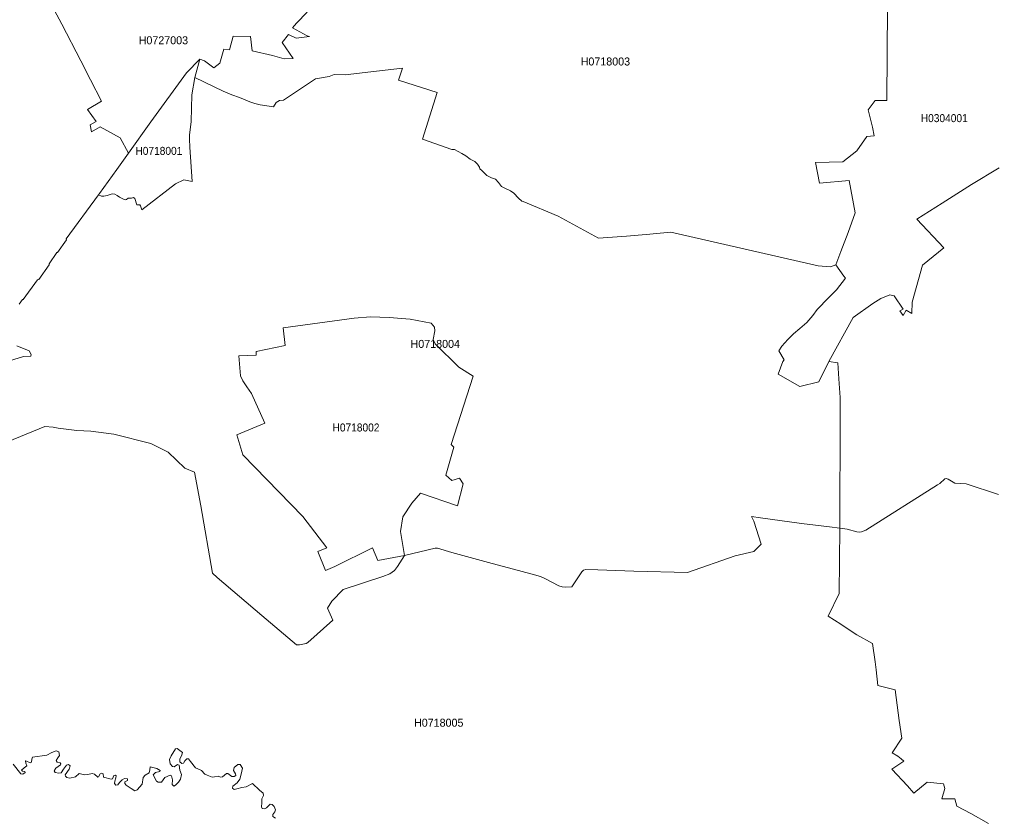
# Model space of a CAD drawing. Extents: x 369010 to 739155, y 6377141 to 6616555.
# Drawn here: x 533199 to 545403, y 6569293 to 6579267 of the extents above; entities that cross this region are included whole.
import ezdxf
from ezdxf.enums import TextEntityAlignment as Align

# ---------------------------------------------------------------- set-up
doc = ezdxf.new("R2010")
doc.units = 0
doc.header["$LTSCALE"] = 40
doc.layers.add('1', color=7, linetype='Continuous', lineweight=13)
doc.layers.add('2', color=7, linetype='Continuous')

msp = doc.modelspace()

# ---------------------------------------------------------------- linework, layer by layer
at = {"layer": '1'}
for points in [[(534412.75, 6577393.71), (534558.23, 6577595.62), (534454.13, 6577789.76), (534206.7, 6577924.64), (534097.63, 6577864.07), (534080.42, 6577950.63), (534154.73, 6577993.99), (534049.3, 6578141.12), (534223.91, 6578246.72), (534087.2, 6578513.67), (533964.73, 6578751.01), (533726.07, 6579209.78), (533570.5, 6579505.7)], [(533570.5, 6579505.7), (533726.07, 6579209.78), (533964.73, 6578751.01), (534087.2, 6578513.67), (534223.91, 6578246.72), (534049.3, 6578141.12), (534154.73, 6577993.99), (534080.42, 6577950.63), (534097.63, 6577864.07), (534206.7, 6577924.64), (534454.13, 6577789.76), (534558.23, 6577595.62), (534839.75, 6577986.71), (535282.8, 6578600.73), (535449.63, 6578770.37), (535452.28, 6578769.38), (535510.04, 6578748.85), (535627.88, 6578664.12), (535702.52, 6578719.39), (535752.34, 6578897.64), (535823.34, 6578887.55), (535866.04, 6579058.02), (536083.84, 6579055.86), (536105.36, 6578876.62), (536360.24, 6578817.04), (536506.21, 6578775.17), (536615.44, 6578779.47), (536477.74, 6578979.07), (536560.83, 6579079.7), (536653.84, 6579035.67), (536821, 6579054.21), (536790.71, 6579064.64), (536608.49, 6579163.77), (536657.98, 6579220.21), (536793.03, 6579357.41)], [(536793.03, 6579357.41), (536657.98, 6579220.21), (536608.49, 6579163.77), (536790.71, 6579064.64), (536821, 6579054.21), (536653.84, 6579035.67), (536560.83, 6579079.7), (536477.74, 6578979.07), (536615.44, 6578779.47), (536506.21, 6578775.17), (536360.24, 6578817.04), (536105.36, 6578876.62), (536083.84, 6579055.86), (535866.04, 6579058.02), (535823.34, 6578887.55), (535752.34, 6578897.64), (535702.52, 6578719.39), (535627.88, 6578664.12), (535510.04, 6578748.85), (535452.28, 6578769.38), (535389.89, 6578543.46), (535742.91, 6578372.83), (535850.65, 6578323.84), (535948.63, 6578292.39), (536074.24, 6578239.43), (536136.97, 6578215.93), (536205.49, 6578202.19), (536369.5, 6578176.38), (536404.76, 6578231.16), (536447.95, 6578254.83), (536496.94, 6578258.63), (536894.98, 6578523.44), (537068.92, 6578554.88), (537129.83, 6578580.37), (537267.03, 6578576.4), (537588.61, 6578611.65), (537982.67, 6578656.83), (537933.68, 6578509.7), (538415.13, 6578352.8), (538230.93, 6577770.39), (538599.5, 6577642.79), (538632.77, 6577642.79), (538722.14, 6577590.49), (538775.1, 6577565), (538828.07, 6577521.81), (538885, 6577492.35), (538920.25, 6577459.08), (538945.74, 6577421.84), (538947.72, 6577400.33), (538975.2, 6577378.65), (538996.71, 6577359.12), (539035.94, 6577317.91), (539094.69, 6577286.46), (539143.68, 6577270.74), (539182.91, 6577229.69), (539220.14, 6577178.55), (539269.3, 6577155.05), (539333.85, 6577125.76), (539373.07, 6577098.28), (539431.99, 6577035.39), (539473.2, 6576996.17), (539488.76, 6576992.36), (539926.85, 6576806.83), (540156.23, 6576685.19), (540432.63, 6576532.26), (540779.69, 6576557.75), (541028.77, 6576581.25), (541333.8, 6576608.72), (543175.86, 6576189.5), (543329.44, 6576177.25), (543397.3, 6576201.25), (543460.19, 6576367.42), (543551.05, 6576606.41), (543637.94, 6576848.87), (543563.13, 6577255.18), (543190.42, 6577220.43), (543140.44, 6577480.93), (543484.35, 6577487.38), (543657.47, 6577625.58), (543783.25, 6577806.31), (543876.76, 6577812.27), (543852.77, 6577923.16), (543801.63, 6578137.81), (543888.52, 6578253.5), (544033.5, 6578256.48), (544040.78, 6579424.61)], [(544040.78, 6579424.61), (544033.5, 6578256.48), (543888.52, 6578253.5), (543801.63, 6578137.81), (543852.77, 6577923.16), (543876.76, 6577812.27), (543783.25, 6577806.31), (543657.47, 6577625.58), (543484.35, 6577487.38), (543140.44, 6577480.93), (543190.42, 6577220.43), (543563.13, 6577255.18), (543637.94, 6576848.87), (543551.05, 6576606.41), (543460.19, 6576367.42), (543397.3, 6576201.25), (543494.62, 6576058.75), (543518.45, 6576032.77), (543403.09, 6575889.28), (543302.8, 6575788.32), (543164.77, 6575643.01), (543109.82, 6575566.87), (543032.69, 6575480.81), (542944.65, 6575404.02), (542867.85, 6575336.66), (542797.68, 6575266.48), (542722.71, 6575182.57), (542682.82, 6575124.15), (542750.18, 6575013.1), (542734.29, 6574992.08), (542677.69, 6574833.2), (542944.81, 6574679.11), (543182.97, 6574736.54), (543307.6, 6574993.24), (543307.6, 6574993.24), (543614.11, 6575543.7), (543858.56, 6575716.32), (543956.7, 6575779.55), (544070.24, 6575825.39), (544124.69, 6575812.32), (544236.07, 6575646.32), (544196.68, 6575626.79), (544238.23, 6575567.87), (544275.3, 6575633.24), (544347.29, 6575594.02), (544348.45, 6575734.86), (544479.36, 6576197.61), (544746.16, 6576413.1), (544409.69, 6576772.9), (544726.13, 6576971.51), (545090.57, 6577205.2), (545435.98, 6577413.57)], [(540223.1, 6572364.21), (540245.11, 6572382.25), (540274.9, 6572392.67), (540424.19, 6572387.21), (540873.86, 6572373.64), (541544.32, 6572356.26), (542137.81, 6572562.48), (542371.17, 6572617.26), (542463.53, 6572709.12), (542371.84, 6572995.11), (542340.72, 6573053.37), (542453.93, 6573037.97), (542967.65, 6572967.47), (543318.52, 6572926.26), (543445.46, 6572907.89), (543445.63, 6572924.11), (543449.1, 6574310.86), (543451.42, 6574543.4), (543434.54, 6574776.76), (543421.79, 6574977.18), (543307.6, 6574993.24), (543307.6, 6574993.24), (543182.97, 6574736.54), (542944.81, 6574679.11), (542677.69, 6574833.2), (542734.29, 6574992.08), (542750.18, 6575013.1), (542682.82, 6575124.15), (542722.71, 6575182.57), (542797.68, 6575266.48), (542867.85, 6575336.66), (542944.65, 6575404.02), (543032.69, 6575480.81), (543109.82, 6575566.87), (543164.77, 6575643.01), (543302.8, 6575788.32), (543403.09, 6575889.28), (543518.45, 6576032.77), (543494.62, 6576058.75), (543397.3, 6576201.25), (543329.44, 6576177.25), (543175.86, 6576189.5), (541333.8, 6576608.72), (541028.77, 6576581.25), (540779.69, 6576557.75), (540432.63, 6576532.26), (540156.23, 6576685.19), (539926.85, 6576806.83), (539488.76, 6576992.36), (539473.2, 6576996.17), (539431.99, 6577035.39), (539373.07, 6577098.28), (539333.85, 6577125.76), (539269.3, 6577155.05), (539220.14, 6577178.55), (539182.91, 6577229.69), (539143.68, 6577270.74), (539094.69, 6577286.46), (539035.94, 6577317.91), (538996.71, 6577359.12), (538975.2, 6577378.65), (538947.72, 6577400.33), (538945.74, 6577421.84), (538920.25, 6577459.08), (538885, 6577492.35), (538828.07, 6577521.81), (538775.1, 6577565), (538722.14, 6577590.49), (538632.77, 6577642.79), (538599.5, 6577642.79), (538230.93, 6577770.39), (538415.13, 6578352.8), (537933.68, 6578509.7), (537982.67, 6578656.83), (537588.61, 6578611.65), (537267.03, 6578576.4), (537129.83, 6578580.37), (537068.92, 6578554.88), (536894.98, 6578523.44), (536496.94, 6578258.63), (536447.95, 6578254.83), (536404.76, 6578231.16), (536369.5, 6578176.38), (536205.49, 6578202.19), (536136.97, 6578215.93), (536074.24, 6578239.43), (535948.63, 6578292.39), (535850.65, 6578323.84), (535742.91, 6578372.83), (535389.89, 6578543.46)], [(535389.89, 6578543.46), (535351.82, 6578325.66), (535344.04, 6577992.34), (535321.7, 6577822.53), (535320.37, 6577771.55), (535328.15, 6577672.25), (535353.47, 6577240.62), (535253.34, 6577261.8), (535146.76, 6577211.82), (534725.22, 6576889.42), (534710.33, 6576938.74), (534702.55, 6576949.99), (534673.42, 6576949.99), (534665.14, 6576952.47), (534639.66, 6577028.27), (534622.61, 6577041.02), (534596.13, 6577034.73), (534554.09, 6577033.24), (534536.88, 6577015.7), (534523.97, 6577012.22), (534507.25, 6577018.18), (534447.67, 6577044.49), (534418.05, 6577069.15), (534389.91, 6577081.9), (534354.16, 6577086.7), (534330.83, 6577079.91), (534294.41, 6577066.84), (534252.38, 6577059.56), (534223.91, 6577059.56), (534185.02, 6577073.95), (533781.52, 6576523.98), (533785.49, 6576512.9), (533675.26, 6576354.51), (533666.82, 6576355.17), (533567.69, 6576212.51), (533569.67, 6576201.58), (533438.26, 6576017.05), (533423.2, 6576013.07), (533243.96, 6575768.79), (533238, 6575767.47), (533192.49, 6575708.88)], [(533192.49, 6575708.88), (533238, 6575767.47), (533243.96, 6575768.79), (533423.2, 6576013.07), (533438.26, 6576017.05), (533569.67, 6576201.58), (533567.69, 6576212.51), (533666.82, 6576355.17), (533675.26, 6576354.51), (533785.49, 6576512.9), (533781.52, 6576523.98), (534185.02, 6577073.95), (534198.92, 6577092.82), (534412.75, 6577393.71)], [(545435.98, 6577413.57), (545090.57, 6577205.2), (544726.13, 6576971.51), (544409.69, 6576772.9), (544746.16, 6576413.1), (544479.36, 6576197.61), (544348.45, 6575734.86), (544347.29, 6575594.02), (544275.3, 6575633.24), (544238.23, 6575567.87), (544196.68, 6575626.79), (544236.07, 6575646.32), (544124.69, 6575812.32), (544070.24, 6575825.39), (543956.7, 6575779.55), (543858.56, 6575716.32), (543614.11, 6575543.7), (543307.6, 6574993.24), (543421.79, 6574977.18), (543434.54, 6574776.76), (543451.42, 6574543.4), (543449.1, 6574310.86), (543445.63, 6572924.11), (543445.46, 6572907.89), (543539.3, 6572897.13), (543657.8, 6572863.86), (543689.41, 6572859.23), (543715.73, 6572863.86), (543770.35, 6572886.21), (544667.54, 6573450.74), (544693.86, 6573466.63), (544759.07, 6573527.53), (544775.78, 6573531.84), (544800.61, 6573521.25), (544881.54, 6573470.77), (545022.38, 6573462.33), (545429.19, 6573329.92)], [(533164.02, 6575188.04), (533320.42, 6575126.63), (533344.42, 6575081.62), (533342.1, 6575057.45), (533248.93, 6575055.47), (532948.2, 6574964.27)], [(532948.2, 6574964.27), (533248.93, 6575055.47), (533342.1, 6575057.45), (533344.42, 6575081.62), (533320.42, 6575126.63), (533164.02, 6575188.04)], [(536696.87, 6571452.78), (536657.65, 6571450.79), (536226.34, 6571817.55), (535667.6, 6572294.2), (535610.83, 6572345.17), (535462.71, 6573188.91), (535386.24, 6573609.79), (535264.76, 6573658.78), (535056.89, 6573858.87), (534839.58, 6573968.6), (534378.82, 6574084.29), (534090.68, 6574119.71), (533915.24, 6574130.8), (533679.9, 6574158.27), (533621.14, 6574170.02), (533514.23, 6574181.77), (532506.31, 6573766.36), (532173.98, 6574287.86)], [(532506.31, 6573766.36), (533514.23, 6574181.77), (533621.14, 6574170.02), (533679.9, 6574158.27), (533915.24, 6574130.8), (534090.68, 6574119.71), (534378.82, 6574084.29), (534839.58, 6573968.6), (535056.89, 6573858.87), (535264.76, 6573658.78), (535386.24, 6573609.79), (535462.71, 6573188.91), (535610.83, 6572345.17), (535667.6, 6572294.2), (536226.34, 6571817.55), (536657.65, 6571450.79), (536696.87, 6571452.78), (536781.28, 6571468.5), (536800.81, 6571480.25), (537114.6, 6571759.95), (537047.08, 6571910.73), (537102.02, 6571997.78), (537241.54, 6572144.58), (537736.24, 6572305.12), (537824.95, 6572338.72), (537884.2, 6572380.43), (537920.11, 6572431.9), (538006.83, 6572567.28), (538389.15, 6572657.48), (538418.61, 6572657.48), (538599.01, 6572606.5), (539103.63, 6572467.32), (539431, 6572381.09), (539631.59, 6572325.64), (539706.56, 6572306.11), (539769.95, 6572275.66), (539935.29, 6572186.46), (539976.5, 6572174.7), (540016.55, 6572173.55), (540097.98, 6572177.35), (540223.1, 6572364.21)], [(545429.19, 6573329.92), (545022.38, 6573462.33), (544881.54, 6573470.77), (544800.61, 6573521.25), (544775.78, 6573531.84), (544759.07, 6573527.53), (544693.86, 6573466.63), (544667.54, 6573450.74), (543770.35, 6572886.21), (543715.73, 6572863.86), (543689.41, 6572859.23), (543657.8, 6572863.86), (543539.3, 6572897.13), (543445.46, 6572907.89), (543438.84, 6572093.77), (543298.66, 6571808.94), (543458.04, 6571711.13), (543525.4, 6571664.79), (543658.13, 6571576.9), (543852.44, 6571466.51), (543885.54, 6571237.95), (543897.95, 6571139.15), (543919.96, 6570943.69), (544135.94, 6570889.73), (544188.91, 6570507.09), (544220.35, 6570285.15), (544100.19, 6570100.77), (544170.87, 6570061.05), (544211.74, 6570027.79), (544243.85, 6569997.5), (544095.89, 6569894.89), (544290.52, 6569689.99), (544369.97, 6569596.15), (544536.96, 6569735.84), (544740.36, 6569714.32), (544755.76, 6569655.73), (544720.5, 6569525.48), (544883.36, 6569527.14), (544906.2, 6569434.46), (545083.12, 6569342.1), (545304.07, 6569216.82)], [(545304.07, 6569216.82), (545083.12, 6569342.1), (544906.2, 6569434.46), (544883.36, 6569527.14), (544720.5, 6569525.48), (544755.76, 6569655.73), (544740.36, 6569714.32), (544536.96, 6569735.84), (544369.97, 6569596.15), (544290.52, 6569689.99), (544095.89, 6569894.89), (544243.85, 6569997.5), (544211.74, 6570027.79), (544170.87, 6570061.05), (544100.19, 6570100.77), (544220.35, 6570285.15), (544188.91, 6570507.09), (544135.94, 6570889.73), (543919.96, 6570943.69), (543897.95, 6571139.15), (543885.54, 6571237.95), (543852.44, 6571466.51), (543658.13, 6571576.9), (543525.4, 6571664.79), (543458.04, 6571711.13), (543298.66, 6571808.94), (543438.84, 6572093.77), (543445.46, 6572907.89), (543318.52, 6572926.26), (542967.65, 6572967.47), (542453.93, 6573037.97), (542340.72, 6573053.37), (542371.84, 6572995.11), (542463.53, 6572709.12), (542371.17, 6572617.26), (542137.81, 6572562.48), (541544.32, 6572356.26), (540873.86, 6572373.64), (540424.19, 6572387.21), (540274.9, 6572392.67), (540245.11, 6572382.25), (540223.1, 6572364.21), (540097.98, 6572177.35), (540016.55, 6572173.55), (539976.5, 6572174.7), (539935.29, 6572186.46), (539769.95, 6572275.66), (539706.56, 6572306.11), (539631.59, 6572325.64), (539431, 6572381.09), (539103.63, 6572467.32), (538599.01, 6572606.5), (538418.61, 6572657.48), (538389.15, 6572657.48), (538006.83, 6572567.28), (537920.11, 6572431.9), (537884.2, 6572380.43), (537824.95, 6572338.72), (537736.24, 6572305.12), (537241.54, 6572144.58), (537102.02, 6571997.78), (537047.08, 6571910.73), (537114.6, 6571759.95), (536800.81, 6571480.25), (536781.28, 6571468.5), (536696.87, 6571452.78)], [(534931.44, 6569735.67), (534908.1, 6569747.42), (534869.71, 6569828.02), (534897.18, 6569855.33), (534950.47, 6569865.76), (534956.43, 6569881.98), (534913.4, 6569904.82), (534832.14, 6569927.49), (534826.01, 6569889.26), (534816.25, 6569852.85), (534768.25, 6569820.91), (534744.25, 6569791.12), (534731.34, 6569710.52), (534669.61, 6569638.52), (534638.33, 6569625.45), (534592.98, 6569656.73), (534531.42, 6569697.44), (534513.71, 6569716.64), (534513.71, 6569738.82), (534547.47, 6569755.7), (534548.13, 6569776.55), (534510.4, 6569778.54), (534480.61, 6569762.15), (534446.68, 6569731.04), (534427.31, 6569703.07), (534400.01, 6569695.79), (534384.28, 6569717.8), (534388.92, 6569748.42), (534403.81, 6569786.81), (534407.12, 6569814.12), (534397.36, 6569821.9), (534378.16, 6569817.27), (534359.29, 6569777.54), (534344.4, 6569770.43), (534249.4, 6569796.58), (534244.27, 6569836.8), (534228.38, 6569845.24), (534204.55, 6569839.44), (534186.34, 6569800.38), (534175.91, 6569797.9), (534133.71, 6569834.31), (534106.4, 6569840.77), (534052.94, 6569830.51), (534009.42, 6569824.71), (533943.71, 6569842.75), (533897.2, 6569799.06), (533827.69, 6569782.68), (533789.3, 6569791.12), (533771.09, 6569807.5), (533767.95, 6569827.69), (533818.59, 6569897.87), (533829.68, 6569937.59), (533811.47, 6569956.45), (533784.17, 6569946.03), (533748.25, 6569897.04), (533720.28, 6569852.68), (533687.84, 6569847.55), (533644.31, 6569854.67), (533629.75, 6569876.19), (533650.77, 6569909.95), (533708.7, 6569950.99), (533713.16, 6569965.23), (533704.72, 6569974.99), (533666.99, 6569983.6), (533656.07, 6570003.62), (533676.59, 6570038.05), (533696.78, 6570066.68), (533691.48, 6570114.84), (533655.9, 6570124.28), (533601.12, 6570107.06), (533540.71, 6570073.47), (533361.96, 6570045.5), (533352.7, 6570021.66), (533348.72, 6569984.59), (533333.17, 6569976.15), (533279.21, 6570002.8), (533271.93, 6569999.49), (533279.21, 6569970.19), (533290.14, 6569940.24), (533257.04, 6569912.27), (533224.43, 6569885.62), (533236.18, 6569871.88), (533266.8, 6569866.75), (533267.46, 6569855), (533238.83, 6569834.81), (533214.83, 6569837.13), (533121.16, 6569958.11)], [(533121.16, 6569958.11), (533214.83, 6569837.13), (533238.83, 6569834.81), (533267.46, 6569855), (533266.8, 6569866.75), (533236.18, 6569871.88), (533224.43, 6569885.62), (533257.04, 6569912.27), (533290.14, 6569940.24), (533279.21, 6569970.19), (533271.93, 6569999.49), (533279.21, 6570002.8), (533333.17, 6569976.15), (533348.72, 6569984.59), (533352.7, 6570021.66), (533361.96, 6570045.5), (533540.71, 6570073.47), (533601.12, 6570107.06), (533655.9, 6570124.28), (533691.48, 6570114.84), (533696.78, 6570066.68), (533676.59, 6570038.05), (533656.07, 6570003.62), (533666.99, 6569983.6), (533704.72, 6569974.99), (533713.16, 6569965.23), (533708.7, 6569950.99), (533650.77, 6569909.95), (533629.75, 6569876.19), (533644.31, 6569854.67), (533687.84, 6569847.55), (533720.28, 6569852.68), (533748.25, 6569897.04), (533784.17, 6569946.03), (533811.47, 6569956.45), (533829.68, 6569937.59), (533818.59, 6569897.87), (533767.95, 6569827.69), (533771.09, 6569807.5), (533789.3, 6569791.12), (533827.69, 6569782.68), (533897.2, 6569799.06), (533943.71, 6569842.75), (534009.42, 6569824.71), (534052.94, 6569830.51), (534106.4, 6569840.77), (534133.71, 6569834.31), (534175.91, 6569797.9), (534186.34, 6569800.38), (534204.55, 6569839.44), (534228.38, 6569845.24), (534244.27, 6569836.8), (534249.4, 6569796.58), (534344.4, 6569770.43), (534359.29, 6569777.54), (534378.16, 6569817.27), (534397.36, 6569821.9), (534407.12, 6569814.12), (534403.81, 6569786.81), (534388.92, 6569748.42), (534384.28, 6569717.8), (534400.01, 6569695.79), (534427.31, 6569703.07), (534446.68, 6569731.04), (534480.61, 6569762.15), (534510.4, 6569778.54), (534548.13, 6569776.55), (534547.47, 6569755.7), (534513.71, 6569738.82), (534513.71, 6569716.64), (534531.42, 6569697.44), (534592.98, 6569656.73), (534638.33, 6569625.45), (534669.61, 6569638.52), (534731.34, 6569710.52), (534744.25, 6569791.12), (534768.25, 6569820.91), (534816.25, 6569852.85), (534826.01, 6569889.26), (534832.14, 6569927.49), (534913.4, 6569904.82), (534956.43, 6569881.98), (534950.47, 6569865.76), (534897.18, 6569855.33), (534869.71, 6569828.02), (534908.1, 6569747.42), (534931.44, 6569735.67), (534971.16, 6569735.67), (535014.03, 6569792.27)], [(536396.31, 6569285.34), (536361.23, 6569305.2), (536364.87, 6569328.86), (536388.54, 6569362.79), (536395.98, 6569389.93), (536380.92, 6569429.32), (536356.59, 6569456.8), (536331.77, 6569458.29), (536284.43, 6569412.44), (536260.6, 6569402.84), (536229.49, 6569405.16), (536219.56, 6569426.84), (536225.85, 6569477.32), (536223.86, 6569528.13), (536245.71, 6569569.51), (536241.73, 6569594.99), (536197.21, 6569635.38), (536107.34, 6569717.96), (536028.23, 6569675.43), (535977.92, 6569666.16), (535915.19, 6569649.78), (535878.29, 6569644.81), (535858.43, 6569658.38), (535865.54, 6569684.2), (535915.69, 6569725.08), (535952.76, 6569771.09), (535967.83, 6569834.48), (535984.21, 6569910.28), (535954.42, 6569953.64), (535927.77, 6569957.12), (535878.12, 6569917.73), (535870.84, 6569881.98), (535898.31, 6569836.8), (535900.96, 6569818.42), (535878.95, 6569804.52), (535850.15, 6569805.18), (535799.01, 6569841.93), (535782.3, 6569843.25), (535733.64, 6569801.38), (535708.65, 6569797.41), (535680.18, 6569807.34), (535635.99, 6569801.87), (535604.54, 6569798.73), (535544.8, 6569821.57), (535511.7, 6569835.97), (535473.46, 6569878.34), (535425.3, 6569901.01), (535395.35, 6569913.26), (535332.95, 6569993.86), (535308.62, 6570024.64), (535287.77, 6570025.3), (535264.43, 6569999.15), (535246.23, 6569970.52), (535224.71, 6569968.04), (535200.05, 6569989.39), (535199.39, 6570021.33), (535227.36, 6570077.27), (535233.32, 6570107.23), (535167.61, 6570154.07), (535145.44, 6570150.92), (535092.81, 6570065.03), (535072.28, 6570017.03), (535078.74, 6569963.07), (535111.34, 6569929.31), (535129.55, 6569924.68), (535173.07, 6569953.97), (535193.27, 6569946.86), (535200.88, 6569884.96), (535220.41, 6569828.35), (535209.32, 6569773.57), (535186.48, 6569734.02), (535148.75, 6569696.94), (535125.24, 6569685.19), (535106.54, 6569705.39), (535111.01, 6569765.3), (535097.44, 6569814.62), (535082.38, 6569821.24), (535014.03, 6569792.27), (534971.16, 6569735.67), (534931.44, 6569735.67)], [(535014.03, 6569792.27), (535082.38, 6569821.24), (535097.44, 6569814.62), (535111.01, 6569765.3), (535106.54, 6569705.39), (535125.24, 6569685.19), (535148.75, 6569696.94), (535186.48, 6569734.02), (535209.32, 6569773.57), (535220.41, 6569828.35), (535200.88, 6569884.96), (535193.27, 6569946.86), (535173.07, 6569953.97), (535129.55, 6569924.68), (535111.34, 6569929.31), (535078.74, 6569963.07), (535072.28, 6570017.03), (535092.81, 6570065.03), (535145.44, 6570150.92), (535167.61, 6570154.07), (535233.32, 6570107.23), (535227.36, 6570077.27), (535199.39, 6570021.33), (535200.05, 6569989.39), (535224.71, 6569968.04), (535246.23, 6569970.52), (535264.43, 6569999.15), (535287.77, 6570025.3), (535308.62, 6570024.64), (535332.95, 6569993.86), (535395.35, 6569913.26), (535425.3, 6569901.01), (535473.46, 6569878.34), (535511.7, 6569835.97), (535544.8, 6569821.57), (535604.54, 6569798.73), (535635.99, 6569801.87), (535680.18, 6569807.34), (535708.65, 6569797.41), (535733.64, 6569801.38), (535782.3, 6569843.25), (535799.01, 6569841.93), (535850.15, 6569805.18), (535878.95, 6569804.52), (535900.96, 6569818.42), (535898.31, 6569836.8), (535870.84, 6569881.98), (535878.12, 6569917.73), (535927.77, 6569957.12), (535954.42, 6569953.64), (535984.21, 6569910.28), (535967.83, 6569834.48), (535952.76, 6569771.09), (535915.69, 6569725.08), (535865.54, 6569684.2), (535858.43, 6569658.38), (535878.29, 6569644.81), (535915.19, 6569649.78), (535977.92, 6569666.16), (536028.23, 6569675.43), (536107.34, 6569717.96), (536197.21, 6569635.38), (536241.73, 6569594.99), (536245.71, 6569569.51), (536223.86, 6569528.13), (536225.85, 6569477.32), (536219.56, 6569426.84), (536229.49, 6569405.16), (536260.6, 6569402.84), (536284.43, 6569412.44), (536331.77, 6569458.29), (536356.59, 6569456.8), (536380.92, 6569429.32), (536395.98, 6569389.93), (536388.54, 6569362.79), (536364.87, 6569328.86), (536361.23, 6569305.2), (536396.31, 6569285.34)]]:
    msp.add_lwpolyline(points, dxfattribs=at)
for points in [[(534558.23, 6577595.62), (534412.75, 6577393.71), (534198.92, 6577092.82), (534185.02, 6577073.95), (534223.91, 6577059.56), (534252.38, 6577059.56), (534294.41, 6577066.84), (534330.83, 6577079.91), (534354.16, 6577086.7), (534389.91, 6577081.9), (534418.05, 6577069.15), (534447.67, 6577044.49), (534507.25, 6577018.18), (534523.97, 6577012.22), (534536.88, 6577015.7), (534554.09, 6577033.24), (534596.13, 6577034.73), (534622.61, 6577041.02), (534639.66, 6577028.27), (534665.14, 6576952.47), (534673.42, 6576949.99), (534702.55, 6576949.99), (534710.33, 6576938.74), (534725.22, 6576889.42), (535146.76, 6577211.82), (535253.34, 6577261.8), (535353.47, 6577240.62), (535328.15, 6577672.25), (535320.37, 6577771.55), (535321.7, 6577822.53), (535344.04, 6577992.34), (535351.82, 6578325.66), (535389.89, 6578543.46), (535452.28, 6578769.38), (535449.63, 6578770.37), (535282.8, 6578600.73), (534839.75, 6577986.71)], [(538006.83, 6572567.28), (537675.16, 6572506.04), (537609.96, 6572661.29), (537136.95, 6572432.06), (537021.75, 6572378.94), (536926.76, 6572617.76), (537035.82, 6572663.27), (536738.74, 6573053.7), (535988.68, 6573824.95), (535913.87, 6574077.01), (536263.58, 6574222.98), (536095.76, 6574592.55), (536039.16, 6574673.98), (535988.68, 6574749.78), (535958.39, 6574812.34), (535940.19, 6575064.4), (536154.51, 6575072.02), (536154.51, 6575117.53), (536518.29, 6575193.33), (536494.13, 6575415.11), (537379.57, 6575532.62), (537581.65, 6575549.66), (537818.16, 6575543.87), (538078.99, 6575523.02), (538341.81, 6575471.88), (538382.2, 6575422.72), (538388.32, 6575375.22), (538365.98, 6575267.31), (538392.29, 6575212.2), (538687.55, 6574922.24), (538867.46, 6574810.52), (538592.39, 6573953.87), (538622.18, 6573923.09), (538523.04, 6573572.88), (538599.67, 6573505.36), (538694.17, 6573534.82), (538739.19, 6573463.15), (538671.66, 6573188.91), (538208.09, 6573344.98), (538100.18, 6573222.68), (537987.64, 6573049.72), (537957.18, 6572868.99)], [(538006.83, 6572567.28), (537957.18, 6572868.99), (537987.64, 6573049.72), (538100.18, 6573222.68), (538208.09, 6573344.98), (538671.66, 6573188.91), (538739.19, 6573463.15), (538694.17, 6573534.82), (538599.67, 6573505.36), (538523.04, 6573572.88), (538622.18, 6573923.09), (538592.39, 6573953.87), (538867.46, 6574810.52), (538687.55, 6574922.24), (538392.29, 6575212.2), (538365.98, 6575267.31), (538388.32, 6575375.22), (538382.2, 6575422.72), (538341.81, 6575471.88), (538078.99, 6575523.02), (537818.16, 6575543.87), (537581.65, 6575549.66), (537379.57, 6575532.62), (536494.13, 6575415.11), (536518.29, 6575193.33), (536154.51, 6575117.53), (536154.51, 6575072.02), (535940.19, 6575064.4), (535958.39, 6574812.34), (535988.68, 6574749.78), (536039.16, 6574673.98), (536095.76, 6574592.55), (536263.58, 6574222.98), (535913.87, 6574077.01), (535988.68, 6573824.95), (536738.74, 6573053.7), (537035.82, 6572663.27), (536926.76, 6572617.76), (537021.75, 6572378.94), (537136.95, 6572432.06), (537609.96, 6572661.29), (537675.16, 6572506.04)]]:
    msp.add_lwpolyline(points, close=True, dxfattribs=at)

# ---------------------------------------------------------------- texts
at = {"layer": '2'}
for s, p in [('H0727003', (534995.72, 6578957.37)), ('H0718003', (540517.28, 6578692.19)), ('H0718004', (538392.3, 6575162.2)), ('H0718005', (538435.47, 6570427.57))]:
    msp.add_text(s, height=100, dxfattribs=at).set_placement(p, align=Align.CENTER)
at = {"layer": '2', "width": 0.95}
for s, p in [('H0304001', (544750.48, 6577984.3)), ('H0718001', (534939.7, 6577574.92)), ('H0718002', (537401.94, 6574117.57))]:
    msp.add_text(s, height=100, dxfattribs=at).set_placement(p, align=Align.CENTER)

doc.saveas('drawing.dxf')
